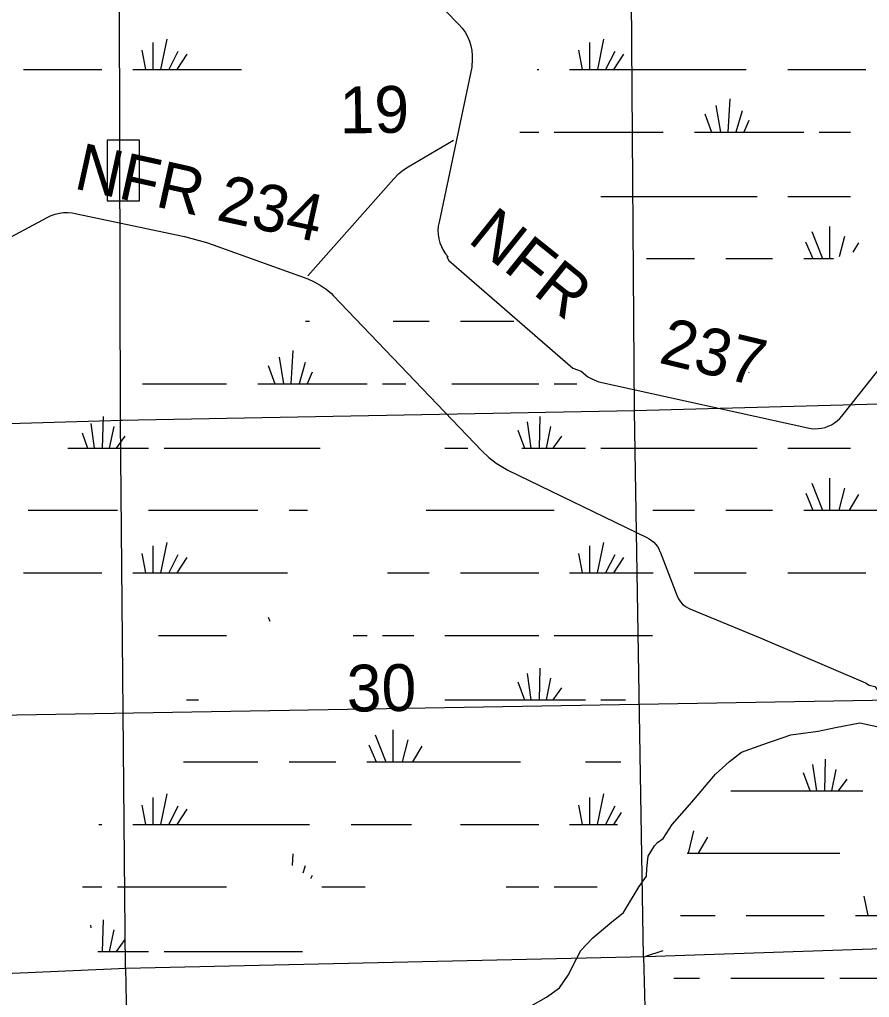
# Model space of a CAD drawing. Extents: x 2480962 to 2688785, y 277103 to 599240.
# Drawn here: x 2579595 to 2587771, y 502615 to 512018 of the extents above; entities that cross this region are included whole.
import ezdxf

# ---------------------------------------------------------------- set-up
doc = ezdxf.new("R2010")
doc.units = 0
for name, color, linetype in [('Divided_Highway', 7, 'Continuous'), ('Level 31', 7, 'Continuous'), ('Local Roads Improved', 7, 'Continuous'), ('Local Roads Related Text', 7, 'Continuous'), ('Section Lines', 7, 'Continuous'), ('Section Numbers', 7, 'Continuous'), ('Swamps', 7, 'Continuous'), ('Township and Range lines', 7, 'Continuous')]:
    doc.layers.add(name, color=color, linetype=linetype)

msp = doc.modelspace()

# ---------------------------------------------------------------- linework, layer by layer
at = {"layer": 'Divided_Highway'}
msp.add_line((2559790.472, 504995.814), (2599203.547, 505666.246), dxfattribs=at)
at = {"layer": 'Level 31'}
msp.add_lwpolyline([(2580438.373, 510275.351), (2580747.277, 510275.351), (2580747.277, 510859.219), (2580438.373, 510859.219)], close=True, dxfattribs=at)
at = {"layer": 'Local Roads Improved'}
for p, q in [((2583432.225, 512371.562), (2583821.83, 511971.725)), ((2583944.657, 511561.176), (2583630.91, 510069.314)), ((2583332.494, 510603.692), (2583768.158, 510857.436)), ((2582368.61, 509553.274), (2583194.495, 510487.59)), ((2580129.626, 510154.618), (2581182.233, 509931.327)), ((2579145.582, 509733.005), (2579860.979, 510116.363)), ((2581457.715, 509852.714), (2582367.068, 509523.952)), ((2583725.573, 509700.784), (2584917.273, 508664.6)), ((2582613.335, 509363.5), (2584040.784, 507870.011)), ((2587505.941, 508205.805), (2587986.747, 508814.742)), ((2585167.593, 508534.466), (2587176.72, 508092.827)), ((2584292.873, 507686.376), (2585629.427, 507038.878)), ((2585757.422, 506899.489), (2585917.103, 506482.829)), ((2586043.466, 506351.48), (2586720.193, 506073.707)), ((2586720.193, 506073.707), (2587732.225, 505640.25))]:
    msp.add_line(p, q, dxfattribs=at)
for points in [[(2583821.83, 511971.725), (2583853.192, 511935.973), (2583880.644, 511897.14), (2583903.886, 511855.649), (2583922.666, 511811.956), (2583936.773, 511766.539), (2583946.058, 511719.897), (2583950.416, 511672.54), (2583949.799, 511624.987), (2583944.215, 511577.758), (2583944.657, 511561.176)], [(2583194.495, 510487.59), (2583239.493, 510533.42), (2583289.037, 510574.297), (2583332.494, 510603.692)], [(2579860.979, 510116.363), (2579898.41, 510133.964), (2579937.475, 510147.557), (2579977.747, 510156.992), (2580018.785, 510162.166), (2580060.138, 510163.022), (2580101.354, 510159.549), (2580129.626, 510154.618)], [(2583630.91, 510069.314), (2583621.156, 510029.974), (2583619.161, 509990.245), (2583621.328, 509950.523), (2583627.636, 509911.246), (2583638.014, 509872.843), (2583652.351, 509835.736), (2583670.487, 509800.33), (2583692.224, 509767.014), (2583717.326, 509736.154), (2583706.061, 509738.034), (2583725.573, 509700.784)], [(2581182.233, 509931.327), (2581392.493, 509875.079), (2581457.715, 509852.714)], [(2582367.068, 509523.952), (2582429.092, 509497.782), (2582488.041, 509465.272), (2582543.268, 509426.778), (2582594.169, 509382.722), (2582613.335, 509363.5)], [(2584917.273, 508664.6), (2584996.367, 508638.139), (2585061.576, 508581.393), (2585093.23, 508566.907), (2585157.688, 508537.066), (2585167.593, 508534.466)], [(2587176.72, 508092.827), (2587209.78, 508086.506), (2587243.32, 508083.674), (2587276.972, 508084.365), (2587310.368, 508088.569), (2587343.141, 508096.241), (2587374.933, 508107.296), (2587405.396, 508121.615), (2587434.193, 508139.039), (2587461.013, 508159.377), (2587485.56, 508182.408), (2587505.941, 508205.805)], [(2584040.784, 507870.011), (2584107.719, 507806.945), (2584180.88, 507751.223), (2584259.464, 507703.451), (2584292.873, 507686.376)], [(2585629.427, 507038.878), (2585653.001, 507025.891), (2585675.089, 507010.512), (2585695.448, 506992.909), (2585713.855, 506973.274), (2585730.11, 506951.822), (2585744.033, 506928.789), (2585755.472, 506904.426), (2585757.422, 506899.489)], [(2585917.103, 506482.829), (2585927.052, 506460.45), (2585939.286, 506439.234), (2585953.671, 506419.412), (2585970.049, 506401.202), (2585988.241, 506384.805), (2586008.047, 506370.399), (2586029.25, 506358.141), (2586043.466, 506351.48)], [(2587732.225, 505640.25), (2587767.624, 505617.673), (2587822.356, 505603.99), (2587842.88, 505580.045), (2587918.137, 505535.575), (2587945.503, 505491.105), (2587972.869, 505439.794), (2587993.394, 505402.166), (2588007.077, 505364.537)], [(2584493.957, 502521.886), (2584664.995, 502617.667), (2584788.142, 502706.607), (2584873.661, 502829.755), (2584952.339, 502987.109), (2584993.388, 503065.787), (2585109.694, 503188.934), (2585273.89, 503325.765), (2585403.879, 503431.808), (2585554.392, 503681.524), (2585626.228, 503780.726), (2585629.649, 503855.982), (2585643.332, 503972.288), (2585701.485, 504071.49), (2585732.272, 504105.698), (2585787.004, 504143.326), (2585872.523, 504276.736), (2586060.665, 504492.244), (2586289.856, 504762.484), (2586423.265, 504882.21), (2586539.571, 504974.571), (2586744.817, 505046.407), (2587015.057, 505138.767), (2587278.455, 505176.395), (2587442.652, 505210.603), (2587678.684, 505255.073), (2587842.88, 505220.865)]]:
    msp.add_lwpolyline(points, dxfattribs=at)
at = {"layer": 'Section Lines'}
for p, q in [((2585509.169, 508255.551), (2585472.67, 513511.625)), ((2590785.1, 508396.381), (2585509.169, 508255.551)), ((2585509.167, 508255.679), (2580566.443, 508164.391)), ((2585597.285, 503007.927), (2585509.167, 508255.679)), ((2575340.459, 508012.276), (2580582.261, 508164.859)), ((2585614.973, 503008.326), (2590918.43, 503191.827)), ((2580614.56, 502895.724), (2585614.973, 503008.326)), ((2585597.285, 503007.927), (2585736.701, 497736.126)), ((2585782.004, 503062.255), (2585614.973, 503008.326)), ((2575289.267, 502662.001), (2580619.191, 502895.926))]:
    msp.add_line(p, q, dxfattribs=at)
at = {"layer": 'Swamps'}
for p, q in [((2587341.993, 504601.651), (2587347.721, 504905.364)), ((2587201.509, 504602.617), (2587135.438, 504775.41)), ((2587263.831, 504601.695), (2587224.437, 504854.928)), ((2587409.092, 504601.443), (2587451.977, 504807.294)), ((2587471.288, 504601.136), (2587555.065, 504714.837)), ((2586435.831, 504601.618), (2587035.83, 504601.627)), ((2586212.387, 504155.551), (2586122.669, 504001.744)), ((2587035.837, 504001.63), (2587485.836, 504001.637)), ((2587718.045, 503587.71), (2587755.256, 503401.665)), ((2586585.844, 503401.625), (2587035.844, 503401.632)), ((2587035.844, 503401.632), (2587335.843, 503401.637)), ((2586435.852, 502801.625), (2587035.851, 502801.634)), ((2587035.851, 502801.634), (2587335.85, 502801.639))]:
    msp.add_line(p, q, dxfattribs=at)
for points in [[(2581010.949, 511830.933), (2580951.452, 511537.746)], [(2585212.194, 511830.935), (2585152.947, 511537.748)], [(2580877.449, 511797.556), (2580877.452, 511537.744)], [(2585078.694, 511797.527), (2585078.697, 511537.747)], [(2580769.7, 511723.305), (2580806.702, 511537.743)], [(2581118.7, 511712.185), (2581029.452, 511537.747)], [(2581203.95, 511686.187), (2581107.452, 511537.748)], [(2584970.945, 511723.306), (2585008.197, 511537.746)], [(2585319.945, 511712.187), (2585230.947, 511537.749)], [(2585405.195, 511686.188), (2585308.697, 511537.75)], [(2579633.954, 511537.756), (2580387.453, 511537.737)], [(2580684.453, 511537.741), (2580806.702, 511537.743)], [(2580806.702, 511537.743), (2580877.452, 511537.744)], [(2580877.452, 511537.744), (2580951.452, 511537.746)], [(2580951.452, 511537.746), (2581029.452, 511537.747)], [(2581029.452, 511537.747), (2581107.452, 511537.748)], [(2581107.452, 511537.748), (2581730.951, 511537.757)], [(2584573.948, 511537.739), (2584588.698, 511537.739)], [(2584885.697, 511537.744), (2585008.197, 511537.746)], [(2585008.197, 511537.746), (2585078.697, 511537.747)], [(2585078.697, 511537.747), (2585152.947, 511537.748)], [(2585152.947, 511537.748), (2585230.947, 511537.749)], [(2585230.947, 511537.749), (2585308.697, 511537.75)], [(2585308.697, 511537.75), (2586585.445, 511537.738)], [(2586986.445, 511537.744), (2587735.944, 511537.756)], [(2586292.2, 511192.579), (2586336.953, 510936.486)], [(2586425.949, 511255.675), (2586407.453, 510936.487)], [(2586188.451, 511110.921), (2586251.453, 510936.485)], [(2586544.7, 511140.614), (2586485.202, 510936.489)], [(2586611.451, 511047.834), (2586563.202, 510936.49)], [(2584406.955, 510936.489), (2584588.705, 510936.491)], [(2584737.205, 510936.494), (2585787.453, 510936.51)], [(2586088.203, 510936.482), (2586251.453, 510936.485)], [(2586251.453, 510936.485), (2586336.953, 510936.486)], [(2586336.953, 510936.486), (2586407.453, 510936.487)], [(2586407.453, 510936.487), (2586485.202, 510936.489)], [(2586485.202, 510936.489), (2586563.202, 510936.49)], [(2586563.202, 510936.49), (2587138.452, 510936.499)], [(2587286.951, 510936.501), (2587587.701, 510936.506)], [(2585186.211, 510316.69), (2586689.459, 510316.682)], [(2586986.209, 510316.687), (2587587.458, 510316.696)], [(2587216.463, 509978.941), (2587320.466, 509719.163)], [(2587387.212, 510027.194), (2587387.215, 509719.164)], [(2587156.964, 509882.441), (2587227.466, 509719.162)], [(2587531.963, 509930.696), (2587479.965, 509737.696)], [(2587665.463, 509871.324), (2587609.964, 509782.26)], [(2585626.837, 509719.151), (2586088.217, 509719.144)], [(2586388.717, 509719.149), (2586837.966, 509719.156)], [(2587138.466, 509719.16), (2587227.466, 509719.162)], [(2587227.466, 509719.162), (2587320.466, 509719.163)], [(2587320.466, 509719.163), (2587387.215, 509719.164)], [(2587387.215, 509719.164), (2587424.215, 509719.165)], [(2582346.979, 509117.901), (2582384.229, 509117.901)], [(2583189.478, 509117.914), (2583534.728, 509117.919)], [(2583835.227, 509117.923), (2584351.227, 509117.9)], [(2582224.483, 508835.838), (2582205.987, 508516.651)], [(2582090.984, 508772.742), (2582135.487, 508516.649)], [(2581986.985, 508691.085), (2582050.237, 508516.648)], [(2582343.234, 508720.777), (2582283.987, 508516.652)], [(2582410.235, 508627.997), (2582361.986, 508516.653)], [(2586611.479, 508627.999), (2586607.729, 508620.593)], [(2580777.239, 508516.66), (2581586.238, 508516.672)], [(2581886.737, 508516.677), (2582050.237, 508516.648)], [(2582050.237, 508516.648), (2582135.487, 508516.649)], [(2582135.487, 508516.649), (2582205.987, 508516.651)], [(2582205.987, 508516.651), (2582283.987, 508516.652)], [(2582283.987, 508516.652), (2582361.986, 508516.653)], [(2582361.986, 508516.653), (2582937.236, 508516.662)], [(2583085.735, 508516.664), (2583311.985, 508516.668)], [(2583753.735, 508516.674), (2584588.733, 508516.656)], [(2584737.233, 508516.659), (2584956.933, 508516.662)], [(2580398.493, 508201.187), (2580391.247, 507896.844)], [(2584599.987, 508201.189), (2584592.491, 507896.846)], [(2580279.744, 508134.403), (2580313.247, 507896.874)], [(2580502.494, 508104.689), (2580457.997, 507896.845)], [(2584388.239, 508071.28), (2584451.491, 507896.843)], [(2584477.488, 508149.218), (2584514.491, 507896.844)], [(2584703.738, 508104.691), (2584659.241, 507896.847)], [(2580198.245, 508045.309), (2580249.997, 507896.873)], [(2580606.495, 508011.909), (2580524.746, 507896.846)], [(2584807.739, 508011.911), (2584725.99, 507896.848)], [(2580060.747, 507896.87), (2580249.997, 507896.873)], [(2580249.997, 507896.873), (2580313.247, 507896.874)], [(2580313.247, 507896.874), (2580391.247, 507896.844)], [(2580391.247, 507896.844), (2580457.997, 507896.845)], [(2580457.997, 507896.845), (2580524.746, 507896.846)], [(2580524.746, 507896.846), (2580836.496, 507896.851)], [(2580984.996, 507896.853), (2582487.994, 507896.845)], [(2583686.742, 507896.864), (2583905.742, 507896.867)], [(2584425.491, 507896.843), (2584451.491, 507896.843)], [(2584451.491, 507896.843), (2584514.491, 507896.844)], [(2584514.491, 507896.844), (2584592.491, 507896.846)], [(2584592.491, 507896.846), (2584659.241, 507896.847)], [(2584659.241, 507896.847), (2584725.99, 507896.848)], [(2584725.99, 507896.848), (2585037.74, 507896.852)], [(2585186.24, 507896.855), (2586689.488, 507896.847)], [(2586986.237, 507896.852), (2587587.486, 507896.861)], [(2587387.24, 507607.359), (2587387.244, 507299.329)], [(2587216.491, 507559.106), (2587320.244, 507299.328)], [(2587531.991, 507510.861), (2587476.243, 507299.33)], [(2587156.992, 507462.606), (2587227.494, 507299.326)], [(2587665.491, 507451.489), (2587576.493, 507299.332)], [(2579678.505, 507299.335), (2580535.754, 507299.317)], [(2580836.503, 507299.322), (2581886.752, 507299.338)], [(2582187.501, 507299.311), (2582365.501, 507299.313)], [(2583504.999, 507299.331), (2584737.247, 507299.319)], [(2585687.246, 507299.334), (2586088.245, 507299.309)], [(2586388.745, 507299.314), (2586837.744, 507299.32)], [(2587138.494, 507299.325), (2587227.494, 507299.326)], [(2587227.494, 507299.326), (2587320.244, 507299.328)], [(2587320.244, 507299.328), (2587387.244, 507299.329)], [(2587387.244, 507299.329), (2587476.243, 507299.33)], [(2587476.243, 507299.33), (2587576.493, 507299.332)], [(2587576.493, 507299.332), (2588938.491, 507299.322)], [(2580877.257, 506957.886), (2580877.26, 506698.074)], [(2581011.007, 506991.263), (2580951.51, 506698.076)], [(2585078.751, 506957.857), (2585078.754, 506698.076)], [(2585212.25, 506991.265), (2585152.754, 506698.078)], [(2580769.758, 506883.634), (2580806.76, 506698.073)], [(2581118.508, 506872.515), (2581029.51, 506698.077)], [(2581204.008, 506846.516), (2581107.51, 506698.078)], [(2584971.002, 506883.637), (2585008.004, 506698.075)], [(2585320.002, 506872.518), (2585230.754, 506698.079)], [(2585405.252, 506846.519), (2585308.754, 506698.08)], [(2579634.012, 506698.086), (2580387.511, 506698.067)], [(2580684.261, 506698.072), (2580806.76, 506698.073)], [(2580806.76, 506698.073), (2580877.26, 506698.074)], [(2580877.26, 506698.074), (2580951.51, 506698.076)], [(2580951.51, 506698.076), (2581029.51, 506698.077)], [(2581029.51, 506698.077), (2581107.51, 506698.078)], [(2581107.51, 506698.078), (2582172.508, 506698.063)], [(2583133.757, 506698.077), (2583534.756, 506698.084)], [(2583835.256, 506698.088), (2584588.755, 506698.069)], [(2584885.754, 506698.073), (2585008.004, 506698.075)], [(2585008.004, 506698.075), (2585078.754, 506698.076)], [(2585078.754, 506698.076), (2585152.754, 506698.078)], [(2585152.754, 506698.078), (2585230.754, 506698.079)], [(2585230.754, 506698.079), (2585308.754, 506698.08)], [(2585308.754, 506698.08), (2585691.003, 506698.086)], [(2586084.503, 506698.061), (2586585.502, 506698.069)], [(2586986.251, 506698.075), (2587736, 506698.087)], [(2581987.014, 506271.249), (2582001.764, 506234.156)], [(2580933.017, 506096.827), (2581586.266, 506096.838)], [(2582803.515, 506096.824), (2582937.264, 506096.826)], [(2583085.514, 506096.829), (2583386.264, 506096.833)], [(2583686.763, 506096.838), (2584588.762, 506096.821)], [(2584737.262, 506096.823), (2585683.51, 506096.838)], [(2584477.266, 505729.384), (2584514.519, 505477.01)], [(2584599.766, 505781.353), (2584592.519, 505477.011)], [(2584388.267, 505651.445), (2584451.519, 505477.009)], [(2584703.767, 505684.855), (2584659.269, 505477.012)], [(2584807.767, 505592.076), (2584726.019, 505477.013)], [(2581200.274, 505477.021), (2581315.274, 505477.023)], [(2583686.771, 505477.028), (2584451.519, 505477.009)], [(2584451.519, 505477.009), (2584514.519, 505477.01)], [(2584514.519, 505477.01), (2584592.519, 505477.011)], [(2584592.519, 505477.011), (2584659.269, 505477.012)], [(2584659.269, 505477.012), (2584726.019, 505477.013)], [(2584726.019, 505477.013), (2585037.768, 505477.018)], [(2585186.268, 505477.021), (2585423.768, 505477.024)], [(2583185.775, 505187.522), (2583185.778, 504879.492)], [(2583015.026, 505139.269), (2583119.029, 504879.491)], [(2583330.526, 505091.024), (2583274.778, 504879.493)], [(2582955.777, 505042.8), (2583026.279, 504879.489)], [(2583464.276, 505031.651), (2583375.028, 504879.495)], [(2581170.532, 504879.491), (2581886.78, 504879.503)], [(2582187.53, 504879.476), (2582636.529, 504879.483)], [(2582937.029, 504879.488), (2583026.279, 504879.489)], [(2583026.279, 504879.489), (2583119.029, 504879.491)], [(2583119.029, 504879.491), (2583185.778, 504879.492)], [(2583185.778, 504879.492), (2583274.778, 504879.493)], [(2583274.778, 504879.493), (2583375.028, 504879.495)], [(2583375.028, 504879.495), (2584413.615, 504879.487)], [(2585037.775, 504879.488), (2585379.275, 504879.494)], [(2587035.83, 504601.627), (2587707.413, 504601.638)], [(2580877.286, 504538.05), (2580877.289, 504278.239)], [(2581011.036, 504571.427), (2580951.539, 504278.24)], [(2585078.529, 504538.022), (2585078.532, 504278.241)], [(2585212.279, 504571.43), (2585152.782, 504278.242)], [(2580769.787, 504463.799), (2580806.789, 504278.238)], [(2581118.537, 504452.679), (2581029.539, 504278.241)], [(2581203.787, 504426.681), (2581107.289, 504278.243)], [(2584971.03, 504463.802), (2585008.033, 504278.24)], [(2585319.78, 504452.682), (2585230.782, 504278.244)], [(2585383.031, 504393.278), (2585308.782, 504278.245)], [(2580357.79, 504278.231), (2580387.29, 504278.231)], [(2580684.29, 504278.236), (2580806.789, 504278.238)], [(2580806.789, 504278.238), (2580877.289, 504278.239)], [(2580877.289, 504278.239), (2580951.539, 504278.24)], [(2580951.539, 504278.24), (2581029.539, 504278.241)], [(2581029.539, 504278.241), (2581107.289, 504278.243)], [(2581107.289, 504278.243), (2582384.037, 504278.231)], [(2582785.036, 504278.238), (2583364.425, 504278.247)], [(2583835.285, 504278.254), (2584588.783, 504278.234)], [(2584885.533, 504278.238), (2585008.033, 504278.24)], [(2585008.033, 504278.24), (2585078.532, 504278.241)], [(2585078.532, 504278.241), (2585152.782, 504278.242)], [(2585152.782, 504278.242), (2585230.782, 504278.244)], [(2585230.782, 504278.244), (2585308.782, 504278.245)], [(2585308.782, 504278.245), (2585345.782, 504278.245)], [(2586079.482, 504215.96), (2586025.872, 504001.513)], [(2582224.54, 503996.167), (2582217.042, 503884.823)], [(2586018.47, 504001.614), (2587035.837, 504001.63)], [(2582343.292, 503881.107), (2582321.043, 503810.607)], [(2582410.043, 503788.327), (2582395.293, 503754.92)], [(2580201.798, 503676.981), (2580387.297, 503676.983)], [(2580535.797, 503676.986), (2581586.295, 503677.002)], [(2582502.794, 503676.985), (2582918.543, 503676.992)], [(2584277.041, 503676.981), (2584588.79, 503676.986)], [(2584737.29, 503676.988), (2585152.789, 503676.995)], [(2585953.309, 503401.615), (2586285.845, 503401.62)], [(2587635.843, 503401.641), (2588258.111, 503401.651)], [(2580276.052, 503309.577), (2580279.802, 503283.577)], [(2580398.551, 503361.516), (2580391.055, 503057.173)], [(2580502.552, 503265.018), (2580457.805, 503057.174)], [(2580606.303, 503172.239), (2580524.804, 503057.175)], [(2580346.555, 503057.204), (2580391.055, 503057.173)], [(2580391.055, 503057.173), (2580457.805, 503057.174)], [(2580457.805, 503057.174), (2580524.804, 503057.175)], [(2580524.804, 503057.175), (2580836.554, 503057.18)], [(2580985.054, 503057.182), (2582317.301, 503057.203)], [(2585888.15, 502801.616), (2586135.852, 502801.62)], [(2587485.85, 502801.641), (2588515.501, 502801.657)]]:
    msp.add_lwpolyline(points, dxfattribs=at)
at = {"layer": 'Township and Range lines'}
for p, q in [((2580566.443, 508164.391), (2580551.845, 513391.521)), ((2580614.495, 502899.728), (2580566.443, 508164.391)), ((2580614.495, 502899.728), (2580708.889, 497221.582))]:
    msp.add_line(p, q, dxfattribs=at)

# ---------------------------------------------------------------- texts
at = {"layer": 'Local Roads Related Text'}
for s, rotation, p in [('NFR 234', 347.5385583, (2580105.894, 510396.249)), ('NFR ', 321.2910833, (2583895.235, 509888.031)), ('237', 346.44075, (2585732.586, 508720.686))]:
    msp.add_text(s, height=450, rotation=rotation, dxfattribs=at).set_placement(p)
at = {"layer": 'Section Numbers'}
for s, rotation, p in [('19', 0.8220528, (2582676.062, 510922.246)), ('30', 0.8220611, (2582745.106, 505362.271))]:
    msp.add_text(s, height=450, rotation=rotation, dxfattribs=at).set_placement(p)

doc.saveas('drawing.dxf')
